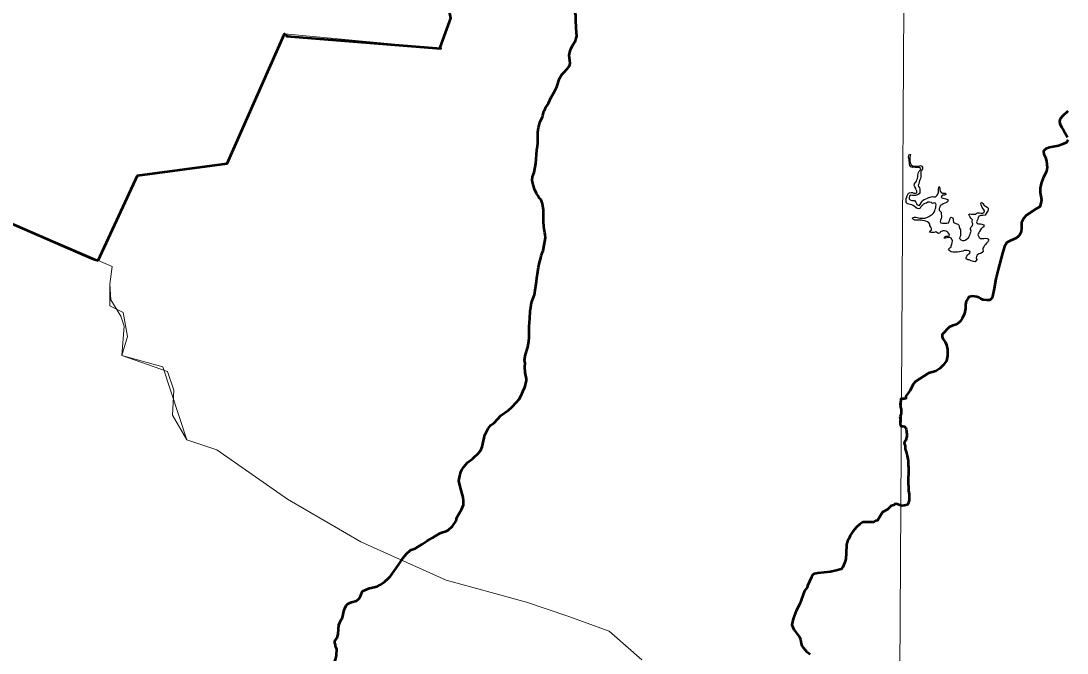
# Model space of a CAD drawing. Extents: x 553962 to 842807, y 8883888 to 9032388.
# Drawn here: x 808513 to 812455, y 9012759 to 9015138 of the extents above; entities that cross this region are included whole.
import ezdxf

# ---------------------------------------------------------------- set-up
doc = ezdxf.new("R2010")
doc.units = 0
doc.header["$LTSCALE"] = 150
doc.layers.add('60', color=7, linetype='Continuous', lineweight=53)

msp = doc.modelspace()

# ---------------------------------------------------------------- linework, layer by layer
at = {"layer": '60'}
msp.add_line((811825.3, 9013649.5), (811825.3, 9013649.3), dxfattribs=at)
at = {"layer": '60', "lineweight": 13}
for points in [[(811889.8, 9024116.5), (811845.6, 9016239.9), (811811, 9010387.8)], [(812588.1, 9015790.9), (812219.5, 9015867.8), (812063, 9015862.9), (810458.2, 9015859), (810081.4, 9015355.6), (810126.2, 9015323.3), (810113.1, 9015251.7), (810133.1, 9015148.2), (810112.5, 9015093), (810095.7, 9015034.1), (809506.1, 9015089.1), (809290.1, 9014601.3), (808952.5, 9014555.8), (808803.9, 9014236.9)], [(806045.4, 9015355), (806154.9, 9015287.8), (806708, 9014707), (807192.8, 9014512.1), (807263.2, 9014494.1), (807337.3, 9014488.6), (807419.5, 9014492.4), (807471.2, 9014498), (807531.2, 9014505.6), (807589.2, 9014513.4), (807627.4, 9014519.1), (807681.6, 9014528.1), (807732, 9014538.1), (807790.1, 9014552.2), (807854.7, 9014572), (807921.3, 9014599), (807961, 9014619.1), (808053.8, 9014678), (808285, 9014458.6), (808803.9, 9014236.9)], [(808803.9, 9014236.9), (808856.4, 9014213.3), (808848.2, 9014147.6), (808848.2, 9014065.4), (808897.5, 9014040.7), (808913.9, 9013950.3), (808893.6, 9013878.3), (809047.2, 9013835.7), (809138.5, 9013561.9), (809250.9, 9013524), (809517.9, 9013337.6), (809793.2, 9013178), (810115.8, 9013033.1), (810418.4, 9012950), (810573.4, 9012898.2), (810729.5, 9012840.7), (810852.7, 9012733.8)], [(808803.9, 9014236.9), (808856.4, 9014213.3), (808848.2, 9014147.6), (808852.2, 9014088.7), (808888.8, 9014027.3), (808901.3, 9013988.8), (808893.6, 9013878.3), (809064.7, 9013819.2), (809089.2, 9013748.3), (809083.9, 9013653.7), (809138.5, 9013561.9), (809250.9, 9013524), (809517.9, 9013337.6), (809793.2, 9013178), (810115.8, 9013033.1), (810418.4, 9012950), (810573.4, 9012898.2), (810729.5, 9012840.7), (810852.7, 9012733.8)]]:
    msp.add_lwpolyline(points, dxfattribs=at)
at = {"layer": '60', "lineweight": 35}
msp.add_lwpolyline([(806045.4, 9015355), (806154.9, 9015287.8), (806708, 9014707), (807192.8, 9014512.1), (807263.2, 9014494.1), (807337.3, 9014488.6), (807419.5, 9014492.4), (807471.2, 9014498), (807531.2, 9014505.6), (807589.2, 9014513.4), (807627.4, 9014519.1), (807681.6, 9014528.1), (807732, 9014538.1), (807790.1, 9014552.2), (807854.7, 9014572), (807921.3, 9014599), (807961, 9014619.1), (808053.8, 9014678), (808285, 9014458.6), (808803.9, 9014236.9)], dxfattribs=at)
at = {"layer": '60'}
for points in [[(810092, 9015037.8), (810133.1, 9015148.2), (810113.1, 9015251.7), (810126.2, 9015323.3), (810081.4, 9015355.6)], [(810558.9, 9014944.4), (810572.5, 9014958.7), (810577.2, 9014965.3), (810580.9, 9014972.9), (810582.1, 9014978.9), (810579, 9015007.6), (810580.6, 9015020.1), (810583.8, 9015029.4), (810591.8, 9015046.3), (810602, 9015063.7), (810605.5, 9015073.1), (810607.2, 9015080.6), (810605.2, 9015109.5), (810605.5, 9015121), (810603.9, 9015132.6), (810604, 9015158.3), (810600.7, 9015170.5)], [(808803.9, 9014236.9), (808952.5, 9014555.8), (809290.1, 9014601.3), (809506.1, 9015089.1), (809517.8, 9015082.5), (809513.7, 9015081.3), (810095.7, 9015034.1), (810092, 9015037.8)], [(810535.1, 9014897.4), (810539.3, 9014914.5), (810542, 9014921), (810551, 9014936.1), (810558.9, 9014944.4)], [(810494.8, 9014819.2), (810501, 9014829.1), (810510.5, 9014850.8), (810524, 9014872.8), (810524, 9014872.8), (810532.5, 9014890.2), (810535.1, 9014897.4)], [(810479.9, 9014784.1), (810483.8, 9014796.8), (810485.2, 9014800)], [(810485.2, 9014800), (810491.1, 9014813.2), (810494.8, 9014819.2)], [(812457.7, 9014798.3), (812438.7, 9014781.5), (812428.5, 9014769.1), (812426.3, 9014760.3), (812427.1, 9014751.6), (812433.6, 9014738.4), (812441.7, 9014727.5), (812451.9, 9014709.9), (812457, 9014701.1)], [(810457.3, 9014654.5), (810457.9, 9014657), (810460.4, 9014677.7), (810460.6, 9014719.8), (810463.6, 9014737.6), (810469.8, 9014759.3), (810477.6, 9014776.4), (810479.9, 9014784.1)], [(808056.5, 9014679.7), (808285, 9014458.6), (808786.8, 9014241.9), (808803.9, 9014236.9)], [(812459.2, 9014690.2), (812452.6, 9014680), (812439.5, 9014674.1), (812422.7, 9014668.3), (812389.1, 9014661.7), (812375.2, 9014657.3), (812366.5, 9014648.5), (812367.2, 9014636.1), (812373, 9014624.4), (812377.4, 9014609.8), (812380.3, 9014586.4), (812377.4, 9014571.8), (812364.3, 9014547), (812357.7, 9014525.8), (812354.1, 9014509), (812353.3, 9014492.9), (812355.5, 9014478.3), (812358.4, 9014465.2), (812356.2, 9014452), (812351.9, 9014438.8), (812338.7, 9014431.5), (812301.5, 9014407.4), (812291.3, 9014395)], [(810481.8, 9014384.2), (810481.7, 9014425.5), (810478.5, 9014450), (810474.8, 9014460.9), (810472.6, 9014464.3), (810467.2, 9014469.6), (810463.8, 9014476.6), (810455.8, 9014488.1), (810447.7, 9014504.4), (810443.7, 9014517.6), (810439.8, 9014537.6), (810440.3, 9014551.8), (810446.4, 9014567.5), (810453.5, 9014601.7), (810456.6, 9014651.9), (810457.3, 9014654.5)], [(810487.6, 9014340), (810483.2, 9014362.6), (810481.8, 9014384.2)], [(812291.3, 9014395), (812283.3, 9014379.7), (812283.3, 9014359.9), (812281.9, 9014343.8), (812275.6, 9014331.8), (812270.9, 9014327.1), (812263.6, 9014321.1), (812240.2, 9014310.2), (812228.5, 9014304.4), (812219, 9014289.1), (812211, 9014264.2), (812195, 9014202.7), (812186.8, 9014167.4), (812180.4, 9014130.5), (812173.8, 9014101.3), (812171.6, 9014094), (812163.6, 9014086.7), (812154.1, 9014086.7), (812138.8, 9014088.1), (812130, 9014092.5), (812122, 9014097.6), (812114.7, 9014099.8), (812099.3, 9014102), (812092, 9014101.3), (812083.3, 9014098.4), (812080.4, 9014091.8), (812074.5, 9014083.8), (812072.3, 9014070.6), (812071.6, 9014056), (812068.7, 9014036.3), (812059.9, 9014018), (812051.9, 9014007), (812038.8, 9013996.1), (812024.9, 9013991.7), (812011.2, 9013985.2), (812001.5, 9013976.3), (811992.8, 9013966.8), (811984, 9013957.3), (811984, 9013949.3), (811986.2, 9013942), (811995.7, 9013930.3), (812000.1, 9013919.3), (812004.5, 9013901.1), (812004.5, 9013877), (812000.1, 9013858.7), (811988.4, 9013841.9), (811976, 9013830.2), (811959.9, 9013820), (811946.8, 9013816.3), (811932.9, 9013812), (811883.3, 9013780.5), (811876.7, 9013771.8), (811862.9, 9013745.4), (811847.8, 9013725.3), (811846.9, 9013717.3), (811841.2, 9013715.3), (811830.7, 9013716.1)], [(810480.1, 9014272.4), (810484.7, 9014294.2), (810489, 9014322.3), (810488.6, 9014334.8), (810487.6, 9014340)], [(810460.9, 9014195.2), (810463.2, 9014211.9), (810466.9, 9014228.9), (810471.8, 9014245.6), (810473.2, 9014253.5), (810479.7, 9014270.5), (810480.1, 9014272.4)], [(810447.6, 9014106.7), (810455.6, 9014158.6), (810456.3, 9014169.3), (810460.9, 9014195.2)], [(810432.4, 9014049.3), (810433.8, 9014061), (810437.2, 9014078), (810447.6, 9014106.7)], [(810222.3, 9013497.2), (810233.8, 9013507.5), (810244.3, 9013520.4), (810251.2, 9013535.1), (810261.3, 9013580.1), (810264.1, 9013586.9), (810273.1, 9013603.9), (810283.6, 9013616), (810296.1, 9013625.4), (810321.3, 9013652.6), (810350.7, 9013673.6), (810361.4, 9013682.5), (810381.8, 9013704), (810390.3, 9013715), (810398, 9013728.4), (810403.9, 9013743.7), (810411.2, 9013759.1), (810415.6, 9013773), (810417.8, 9013784.6), (810417.8, 9013791.2), (810413.4, 9013814.4), (810411.6, 9013836.7), (810412.5, 9013850), (810410.6, 9013861.1), (810413.6, 9013882.8), (810423, 9013910.3), (810427.1, 9013933.9), (810427.8, 9013945.1), (810427.4, 9013986.7), (810428.6, 9014003.8), (810430.6, 9014016.8), (810432.2, 9014047.2), (810432.4, 9014049.3)], [(811825.3, 9013649.3), (811826.7, 9013636.4), (811825.8, 9013631.5), (811826.2, 9013624.3), (811827, 9013615.1), (811830, 9013613.1)], [(811830, 9013613.1), (811836.2, 9013613), (811842.3, 9013611.5), (811846.8, 9013605.8), (811848.8, 9013601.2), (811850.3, 9013594.6), (811850.2, 9013589.5), (811850.7, 9013584.4), (811851.2, 9013578.8), (811851.2, 9013573.2), (811849.1, 9013567.6), (811848.5, 9013561.5), (811845, 9013558.1), (811841.5, 9013549.8), (811841.9, 9013544.7), (811844.8, 9013539.1), (811844.8, 9013534), (811844.7, 9013527.4), (811848.2, 9013515.7), (811852.2, 9013501.4), (811853.7, 9013494.8), (811855.2, 9013489.1), (811855.6, 9013483), (811855.6, 9013475.4), (811856, 9013470.3), (811856.5, 9013464.7), (811857, 9013459.1), (811856.9, 9013452.5), (811856.9, 9013446.8), (811856.9, 9013440.7), (811856.8, 9013435.1), (811856.8, 9013429), (811856.7, 9013422.4), (811856.7, 9013415.3), (811856.6, 9013409.7), (811856.6, 9013403), (811856.5, 9013394.9), (811857, 9013387.2), (811857, 9013381.1), (811856.9, 9013374.5), (811857.4, 9013369.4), (811858.9, 9013362.8), (811859.8, 9013356.7), (811860.3, 9013349.5), (811860.3, 9013343.9), (811860.2, 9013337.8), (811860.2, 9013332.2), (811857.6, 9013326.6), (811855.5, 9013321), (811852.4, 9013317), (811846.8, 9013315), (811841.2, 9013314), (811834.1, 9013313.5), (811828.3, 9013313.6)], [(809982.8, 9013147.1), (809998.2, 9013152.4), (810024.8, 9013168.1), (810044, 9013181.7), (810064.2, 9013192.3), (810089.6, 9013208.3), (810099.2, 9013212.3), (810114.6, 9013217.2), (810122.6, 9013221.4), (810138.8, 9013236.5), (810152.5, 9013256.6), (810155.4, 9013269.1), (810173.3, 9013299.1), (810180.1, 9013316.5), (810180.9, 9013332.7), (810179.5, 9013343.8), (810167.4, 9013385.4), (810163.3, 9013406.5), (810166.7, 9013426.1), (810170.8, 9013440.6), (810173.9, 9013448.6), (810181.2, 9013460.3), (810195.9, 9013476.1), (810214.4, 9013490.1), (810222.3, 9013497.2)], [(811778.3, 9013299.7), (811759.4, 9013289.5), (811740.3, 9013258.2), (811733.6, 9013256.3), (811723.7, 9013252), (811685.7, 9013250.9), (811674.5, 9013243.3), (811661, 9013232.2), (811647.9, 9013216), (811638, 9013201), (811632.8, 9013188.1), (811628.1, 9013180.1), (811623.8, 9013166.9), (811622.9, 9013133.6), (811621.1, 9013115), (811618.2, 9013103), (811609.7, 9013081.9), (811603.5, 9013075.1), (811584.5, 9013069.3), (811563.9, 9013065), (811515.7, 9013060), (811503.4, 9013057.3), (811500, 9013055.8), (811497.2, 9013053.2), (811491.6, 9013044.9), (811476.5, 9013011.3), (811475, 9013005.9), (811466, 9012992.8), (811448, 9012944), (811433.5, 9012918.1), (811422.7, 9012887.9), (811418, 9012865), (811425.5, 9012847.6), (811436.1, 9012831.9), (811444, 9012822.5), (811446.3, 9012820.1), (811447.7, 9012816.6)], [(811828.3, 9013313.6), (811811.2, 9013320.7), (811806.3, 9013319.8), (811802.2, 9013315.1), (811791.7, 9013313.1), (811778.3, 9013299.7), (811778.3, 9013299.7)], [(809800.1, 9012991.6), (809800.3, 9012991.9), (809825.9, 9013002.6), (809855.8, 9013009.6), (809866.9, 9013015.3), (809882.4, 9013026.8), (809898.1, 9013040.7), (809905.6, 9013048.6), (809905.6, 9013048.6), (809935.7, 9013090.7), (809952.8, 9013117.6), (809964.2, 9013130.6), (809982, 9013146.8), (809982.8, 9013147.1)], [(809720.5, 9012885.9), (809724, 9012892.6), (809730.9, 9012921.6), (809732.9, 9012927), (809738.8, 9012937.2), (809743.6, 9012942.2), (809749.9, 9012946.7), (809758.4, 9012950.6), (809776.7, 9012955.9), (809785.3, 9012961.5), (809788.4, 9012965.2), (809792.6, 9012972.5), (809800.1, 9012991.6)], [(809698.4, 9012783.5), (809698.8, 9012789.8), (809695.3, 9012797.2), (809695.2, 9012802.7), (809697.5, 9012807.5), (809704.1, 9012816.5), (809707.4, 9012824.9), (809708.8, 9012831), (809710.8, 9012865.1), (809714.4, 9012874.2), (809714.4, 9012874.2), (809720.5, 9012885.9)], [(811447.7, 9012816.6), (811450.2, 9012809.3), (811452.6, 9012794.9), (811455.9, 9012786.5), (811461.5, 9012778.8), (811473.6, 9012765.2), (811487.1, 9012755)], [(809621.2, 9012654.1), (809621.3, 9012654.2), (809639.5, 9012663.3), (809650.2, 9012671.4), (809672.3, 9012694.7), (809685, 9012709.9), (809691.6, 9012721.1), (809698.2, 9012735.1), (809700.9, 9012742.9), (809702.3, 9012750.3), (809703.1, 9012773.2), (809698.4, 9012783.1), (809698.4, 9012783.5)]]:
    msp.add_lwpolyline(points, dxfattribs=at)
at = {"layer": '60', "lineweight": 25}
for points in [[(811943.6, 9014454.2), (811937, 9014456.2), (811930.4, 9014456.3), (811924.8, 9014452.8), (811919.3, 9014450.8), (811914.4, 9014448.7), (811909.8, 9014444.4), (811904, 9014437.8), (811901.1, 9014433.1), (811896.2, 9014431.5), (811889.6, 9014432.1), (811885, 9014435.7), (811880.5, 9014440.3), (811875.4, 9014443.4), (811869.8, 9014445.5), (811863.7, 9014447), (811858.6, 9014448.1), (811853.1, 9014450.2), (811849, 9014454.2), (811849.1, 9014459.3), (811849.1, 9014465), (811849.1, 9014470), (811850.7, 9014475.6), (811852.8, 9014480.2), (811854.8, 9014484.8), (811856.9, 9014489.3), (811861.5, 9014491.4), (811867.1, 9014491.8), (811872.7, 9014491.8), (811877.7, 9014489.7), (811883.8, 9014489.7), (811888.4, 9014491.7), (811888.5, 9014497.3), (811886.5, 9014501.9), (811885, 9014508), (811881.5, 9014513.6), (811879, 9014519.3), (811880.5, 9014525.4), (811883.6, 9014529.4), (811887.2, 9014534.5), (811888.8, 9014540.1), (811890.8, 9014545.7), (811892.9, 9014551.8), (811893, 9014557.9), (811893.5, 9014563), (811895.6, 9014567.6), (811897.1, 9014572.6), (811901.2, 9014576.7), (811904.3, 9014581.2), (811901.3, 9014585.8), (811895.7, 9014586.4), (811888.6, 9014586.4), (811882.5, 9014586.5), (811877.4, 9014588), (811872.3, 9014587.1), (811865.7, 9014588.6), (811862.7, 9014593.7), (811860.7, 9014598.8), (811860.7, 9014605), (811860.3, 9014610.6), (811860.3, 9014615.7), (811858.3, 9014620.2), (811857.8, 9014626.4), (811858.4, 9014631.5), (811861, 9014637), (811865.5, 9014635), (811863.5, 9014630.4), (811862.9, 9014623.8), (811862.9, 9014617.7), (811862.8, 9014612.1), (811863.3, 9014607), (811864.8, 9014601.4), (811867.8, 9014596.2), (811872.3, 9014592.7), (811877.9, 9014591.6), (811885.6, 9014591.6), (811892.2, 9014591.5), (811897.3, 9014592), (811902.4, 9014594), (811907.9, 9014591.9), (811910, 9014587.3), (811910.4, 9014581.7), (811907.8, 9014575.6), (811904.2, 9014572.1), (811903.7, 9014567), (811904.2, 9014560.4), (811904.1, 9014555.3), (811904.1, 9014549.7), (811902, 9014544.6), (811900, 9014539.5), (811897.9, 9014532.9), (811896.3, 9014525.3), (811894.2, 9014520.2), (811894.7, 9014514.6), (811898.2, 9014509.5), (811900.2, 9014504.9), (811900.7, 9014498.8), (811900.6, 9014491.6), (811897.6, 9014487.6), (811890.9, 9014483.5), (811883.3, 9014481.5)], [(811883.3, 9014481.5), (811877.7, 9014481.1), (811872.6, 9014481.6), (811866, 9014482.2), (811861.4, 9014479.1), (811860.3, 9014473.5), (811860.3, 9014468.4), (811863.8, 9014464.3), (811870.4, 9014462.3), (811876.5, 9014462.2), (811879.5, 9014461.8), (811885.4, 9014455.8), (811886.9, 9014450.6), (811888.4, 9014446.9), (811893.2, 9014444.3), (811898.3, 9014443.8), (811901.4, 9014447.8), (811904.5, 9014453.4), (811907.5, 9014457.4), (811910.1, 9014462.5), (811916.2, 9014466.6), (811920.4, 9014467.8), (811926.3, 9014470), (811934.5, 9014473.7), (811947.3, 9014477.1), (811952.4, 9014476.5), (811957.5, 9014475.5), (811961.6, 9014478.5), (811965.7, 9014482), (811968.3, 9014486.6), (811969.8, 9014493.2), (811970.9, 9014499.3), (811970.9, 9014504.9), (811971.5, 9014510.5), (811973.5, 9014515.1), (811975, 9014509), (811976, 9014503.9), (811977, 9014497.2), (811980.5, 9014492.1), (811985.1, 9014489.5), (811991.2, 9014490), (811996.2, 9014490), (811998.2, 9014484.9), (811992.6, 9014482.9), (811987, 9014482.4), (811982.5, 9014479.4), (811980.4, 9014473.8), (811986.5, 9014470.7), (811992.6, 9014470.1), (811997.6, 9014469.1), (812002.2, 9014467), (812006.8, 9014464.5), (812004.7, 9014457.3), (812000.1, 9014454.3), (811994, 9014452.3), (811988.3, 9014449.3), (811982.7, 9014446.3), (811977.1, 9014443.2), (811975, 9014437.7), (811973.5, 9014432.1), (811973.4, 9014426), (811977, 9014421.8), (811980, 9014417.8), (811981, 9014411.6), (811981.9, 9014405), (811981.9, 9014399.9), (811980.3, 9014394.8), (811977.8, 9014388.2), (811977.2, 9014383.1), (811979.2, 9014378.5), (811985.3, 9014377.5), (811991.4, 9014377.4), (811996.5, 9014377.4), (812001.6, 9014377.4), (812007.7, 9014378.3), (812010.8, 9014383.9), (812012.9, 9014390), (812013.9, 9014396.1), (812018, 9014399.7), (812023.1, 9014398.1), (812025.1, 9014392), (812025.6, 9014386.9), (812026.5, 9014381.3), (812030.1, 9014377.7), (812035.6, 9014375.1), (812043.8, 9014373.5), (812047.3, 9014368.9), (812047.8, 9014363.8), (812049.8, 9014358.7), (812053.3, 9014352.1), (812053.2, 9014346), (812053.2, 9014340.9), (812053.2, 9014335.8), (812053.1, 9014329.7), (812051.1, 9014324.6), (812050, 9014319.5), (812054, 9014313.9), (812060.6, 9014311.8), (812066.7, 9014311.2), (812071.3, 9014313.2), (812076.4, 9014317.3)], [(812108.4, 9014231), (812102.3, 9014232.6), (812093.7, 9014235.7), (812086.1, 9014238.8), (812080.5, 9014239.3), (812074.9, 9014242.9), (812075, 9014248), (812077.5, 9014252.6), (812080.6, 9014257.7), (812084.2, 9014261.2), (812088.3, 9014264.2), (812089.8, 9014270.3), (812084.8, 9014272.4), (812078.7, 9014274), (812073.1, 9014274), (812067.5, 9014273.6), (812061.9, 9014271.5), (812055.3, 9014270.6), (812049.7, 9014268.6), (812042.5, 9014267.6), (812036.9, 9014267.6), (812031.3, 9014267.7), (812025.2, 9014267.7), (812018.6, 9014268.8), (812014.6, 9014271.8), (812010.5, 9014274.9), (812008.5, 9014279.5), (812013.2, 9014284.6), (812017.7, 9014286.6), (812018.3, 9014291.7), (812020.4, 9014298.3), (812022.4, 9014302.9), (812023, 9014310.5), (812021, 9014316.1), (812018, 9014320.7), (812013.4, 9014322.8), (812008.3, 9014322.8), (812002.7, 9014322.3), (811997.1, 9014320.9), (811992, 9014320.4), (811994.1, 9014325.5), (811999.7, 9014327.5), (812005.3, 9014327.9), (812010.4, 9014329.4), (812012, 9014334.5), (812008.4, 9014339.6), (812004.9, 9014344.2), (811998.8, 9014346.8), (811993.2, 9014348.4), (811986.6, 9014348.4), (811978.5, 9014344.9), (811975.4, 9014339.8), (811970.3, 9014338.3), (811964.7, 9014341.4), (811960.2, 9014344.5), (811954, 9014342), (811947.4, 9014341.6), (811941.8, 9014341.6), (811936.8, 9014343.2), (811939.3, 9014348.2), (811943.9, 9014352.3), (811944.5, 9014357.4), (811941.5, 9014362.5), (811937.9, 9014368.6), (811938, 9014373.7), (811933.9, 9014378.3), (811928.4, 9014382.4), (811922.8, 9014384), (811916.7, 9014386.1), (811910.6, 9014387.6), (811905.5, 9014387.7), (811898.9, 9014387.7), (811892.8, 9014387.8), (811886.7, 9014388.3), (811881.6, 9014388.8), (811876.1, 9014390.9), (811872, 9014394), (811874.1, 9014398.6), (811879.2, 9014400.1), (811884.8, 9014400), (811889.8, 9014398.5), (811894.9, 9014396.4), (811900, 9014395.3), (811906.1, 9014395.3), (811912.7, 9014395.3), (811919.3, 9014395.2), (811927, 9014397.7), (811934.1, 9014401.8), (811941.8, 9014407.3), (811946.4, 9014409.3), (811950.5, 9014413.9), (811954.6, 9014418.9), (811956.1, 9014424.5), (811958.2, 9014429.6), (811959.8, 9014434.7), (811960.8, 9014440.8), (811961.9, 9014445.9), (811959.9, 9014451), (811955.3, 9014453.1), (811948.2, 9014451.6), (811943.6, 9014454.2)], [(812076.4, 9014317.3), (812081.6, 9014320.8), (812086.2, 9014325.4), (812087.7, 9014330.5), (812089.3, 9014336.1), (812091.4, 9014341.1), (812093, 9014347.4), (812090.9, 9014354.4), (812091, 9014357.3), (812093.6, 9014363.5), (812099, 9014368.3), (812099.7, 9014374.7), (812097.7, 9014379.3), (812097.2, 9014384.4), (812098.3, 9014390), (812093.8, 9014395.1), (812089.7, 9014399.2), (812087.2, 9014404.3), (812084.2, 9014410), (812088, 9014412.2), (812094.9, 9014410.4), (812100, 9014410.4), (812105.6, 9014410.3), (812110.7, 9014410.8), (812114.9, 9014415.2), (812117.8, 9014415.8), (812124.4, 9014415.8), (812130.5, 9014414.2), (812137.6, 9014414.2), (812142.2, 9014416.7), (812143.3, 9014423.3), (812139.8, 9014429.5), (812135.2, 9014435.6), (812133.2, 9014440.2), (812130.7, 9014446.3), (812130.3, 9014451.4), (812132.3, 9014456), (812137.9, 9014450.4), (812142.9, 9014443.7), (812148, 9014441.1), (812153.6, 9014437.5), (812158.1, 9014433.9), (812158.1, 9014428.8), (812156.5, 9014423.8), (812153.4, 9014419.7), (812149.8, 9014413.1), (812145.7, 9014407), (812137.8, 9014406.3), (812129.5, 9014405.8), (812122.3, 9014402.8), (812120, 9014397.4), (812118.2, 9014391.9), (812115.6, 9014386.8), (812114, 9014381.8), (812115.5, 9014376.1), (812121.1, 9014374.6), (812129.2, 9014374), (812134.3, 9014373.5), (812141.4, 9014370.4), (812140.8, 9014363.2), (812135.7, 9014360.2), (812131.1, 9014355.7), (812128.1, 9014351.6), (812124.5, 9014345.5), (812122.4, 9014340.9), (812119.3, 9014336.9), (812118.9, 9014333.4), (812120.8, 9014327.7), (812123.8, 9014323.1), (812127.8, 9014319), (812133.9, 9014319), (812141.1, 9014319.4), (812148.2, 9014319.9), (812153.3, 9014319.3), (812158.3, 9014317.3), (812159.3, 9014312.2), (812155.7, 9014306.6), (812151.6, 9014301.5), (812147.5, 9014296.5), (812143.9, 9014292.4), (812140.8, 9014287.8), (812137.8, 9014282.3), (812137.7, 9014276.2), (812138.2, 9014271.1), (812134.6, 9014266.5), (812128.5, 9014262.5), (812122.3, 9014261), (812115.7, 9014256.4), (812114.1, 9014251.3), (812112.6, 9014246.3), (812114.6, 9014240.6), (812108.4, 9014231)], [(810447.6, 9014106.7), (810455.6, 9014158.6), (810456.3, 9014169.3), (810460.9, 9014195.2)], [(810432.4, 9014049.3), (810433.8, 9014061), (810437.2, 9014078), (810447.6, 9014106.7)], [(810222.3, 9013497.2), (810233.8, 9013507.5), (810244.3, 9013520.4), (810251.2, 9013535.1), (810261.3, 9013580.1), (810264.1, 9013586.9), (810273.1, 9013603.9), (810283.6, 9013616), (810296.1, 9013625.4), (810321.3, 9013652.6), (810350.7, 9013673.6), (810361.4, 9013682.5), (810381.8, 9013704), (810390.3, 9013715), (810398, 9013728.4), (810403.9, 9013743.7), (810411.2, 9013759.1), (810415.6, 9013773), (810417.8, 9013784.6), (810417.8, 9013791.2), (810413.4, 9013814.4), (810411.6, 9013836.7), (810412.5, 9013850), (810410.6, 9013861.1), (810413.6, 9013882.8), (810423, 9013910.3), (810427.1, 9013933.9), (810427.8, 9013945.1), (810427.4, 9013986.7), (810428.6, 9014003.8), (810430.6, 9014016.8), (810432.2, 9014047.2), (810432.4, 9014049.3)], [(809982.8, 9013147.1), (809998.2, 9013152.4), (810024.8, 9013168.1), (810044, 9013181.7), (810064.2, 9013192.3), (810089.6, 9013208.3), (810099.2, 9013212.3), (810114.6, 9013217.2), (810122.6, 9013221.4), (810138.8, 9013236.5), (810152.5, 9013256.6), (810155.4, 9013269.1), (810173.3, 9013299.1), (810180.1, 9013316.5), (810180.9, 9013332.7), (810179.5, 9013343.8), (810167.4, 9013385.4), (810163.3, 9013406.5), (810166.7, 9013426.1), (810170.8, 9013440.6), (810173.9, 9013448.6), (810181.2, 9013460.3), (810195.9, 9013476.1), (810214.4, 9013490.1), (810222.3, 9013497.2)], [(809800.1, 9012991.6), (809800.3, 9012991.9), (809825.9, 9013002.6), (809855.8, 9013009.6), (809866.9, 9013015.3), (809882.4, 9013026.8), (809898.1, 9013040.7), (809905.6, 9013048.6), (809905.6, 9013048.6), (809935.7, 9013090.7), (809952.8, 9013117.6), (809964.2, 9013130.6), (809982, 9013146.8), (809982.8, 9013147.1)], [(809720.5, 9012885.9), (809724, 9012892.6), (809730.9, 9012921.6), (809732.9, 9012927), (809738.8, 9012937.2), (809743.6, 9012942.2), (809749.9, 9012946.7), (809758.4, 9012950.6), (809776.7, 9012955.9), (809785.3, 9012961.5), (809788.4, 9012965.2), (809792.6, 9012972.5), (809800.1, 9012991.6)], [(809698.4, 9012783.5), (809698.8, 9012789.8), (809695.3, 9012797.2), (809695.2, 9012802.7), (809697.5, 9012807.5), (809704.1, 9012816.5), (809707.4, 9012824.9), (809708.8, 9012831), (809710.8, 9012865.1), (809714.4, 9012874.2), (809714.4, 9012874.2), (809720.5, 9012885.9)], [(809621.2, 9012654.1), (809621.3, 9012654.2), (809639.5, 9012663.3), (809650.2, 9012671.4), (809672.3, 9012694.7), (809685, 9012709.9), (809691.6, 9012721.1), (809698.2, 9012735.1), (809700.9, 9012742.9), (809702.3, 9012750.3), (809703.1, 9012773.2), (809698.4, 9012783.1), (809698.4, 9012783.5)]]:
    msp.add_lwpolyline(points, dxfattribs=at)
at = {"layer": '60'}
msp.add_spline([(811830.7, 9013716.1), (811828.8, 9013715.2), (811828.4, 9013711.5), (811826.5, 9013697.4), (811827.6, 9013684.5), (811830.3, 9013670.1), (811829.9, 9013664), (811825.3, 9013649.5)], degree=3, dxfattribs=at)

# ---------------------------------------------------------------- texts
at = {"layer": '60', "width": 0.9}
msp.add_text('R I O   S Ã O   F R A N C I S C O', height=500, rotation=332.036, dxfattribs=at).set_placement((803570.2, 9013864.4))

doc.saveas('drawing.dxf')
